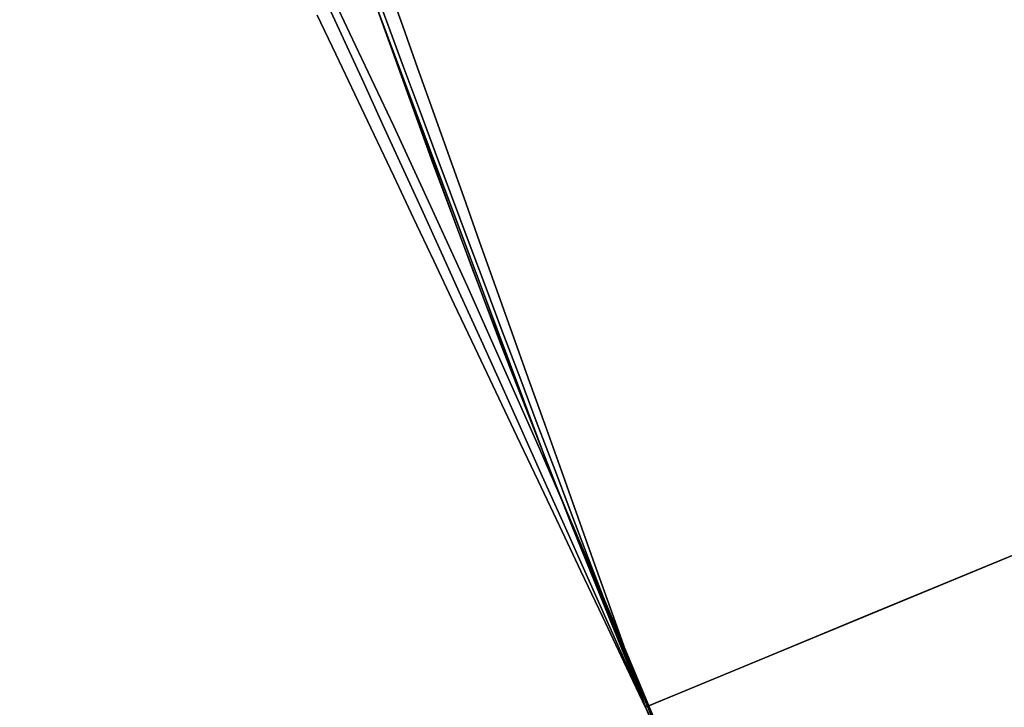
# Model space of a CAD drawing. Extents: x -3378 to 3007, y -425 to 173.
# Tile 295 of 396: x 1526.659 to 1527.671, y -273.334 to -272.627. Entities that reach past the tile are written whole.
import ezdxf

# ---------------------------------------------------------------- set-up
doc = ezdxf.new("R2010")
doc.units = 0
doc.layers.add('PREDEFINITO', color=7, linetype='CONTINUOUS')

msp = doc.modelspace()

# ---------------------------------------------------------------- linework, layer by layer
at = {"layer": 'PREDEFINITO'}
for p, q in [((1559.638149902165, -259.9397864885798, 2123.500000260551), (1527.302366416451, -273.3337069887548, 2123.500000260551)), ((1559.638149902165, -259.9397864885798, 2126.500000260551), (1527.302366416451, -273.3337069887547, 2126.50000026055)), ((1527.302366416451, -273.3337069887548, 2347.04153543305), (1559.638149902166, -259.9397864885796, 2347.04153543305)), ((1527.302366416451, -273.333706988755, 2350.04153543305), (1559.638149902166, -259.9397864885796, 2350.04153543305)), ((1527.30236641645, -273.3337069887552, 2797.124605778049), (1559.638149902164, -259.9397864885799, 2797.124605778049)), ((1527.30236641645, -273.3337069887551, 2794.124605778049), (1559.638149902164, -259.9397864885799, 2794.124605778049)), ((1527.302365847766, -273.3337056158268, 2580.083070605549), (1542.542110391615, -267.0211965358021, 2580.083070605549)), ((1527.302365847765, -273.3337056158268, 2564.083070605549), (1542.542110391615, -267.0211965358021, 2564.083070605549)), ((1527.302365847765, -273.3337056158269, 2156.000000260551), (1542.542110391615, -267.0211965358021, 2156.000000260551)), ((1527.302365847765, -273.3337056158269, 2140.000000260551), (1542.542110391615, -267.0211965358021, 2140.000000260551)), ((1527.302365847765, -273.3337056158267, 3004.166140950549), (1542.542110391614, -267.0211965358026, 3004.166140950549)), ((1527.302365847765, -273.3337056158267, 2988.166140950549), (1542.542110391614, -267.0211965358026, 2988.166140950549)), ((1526.959612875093, -272.4238895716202, 3064.968491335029), (1527.039667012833, -272.6531878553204, 3064.982279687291)), ((1527.016125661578, -272.5868624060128, 2564.123108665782), (1527.083729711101, -272.7743908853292, 2564.105619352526)), ((1527.083729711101, -272.7743908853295, 2580.060521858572), (1527.016125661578, -272.5868624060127, 2580.043032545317)), ((1527.016125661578, -272.586862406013, 2140.040038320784), (1527.083729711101, -272.7743908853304, 2140.022549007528)), ((1527.0837297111, -272.7743908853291, 2155.977451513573), (1527.016125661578, -272.5868624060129, 2155.959962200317)), ((1527.016125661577, -272.586862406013, 2988.206179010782), (1527.0837297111, -272.7743908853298, 2988.188689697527)), ((1527.0837297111, -272.7743908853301, 3004.143592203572), (1527.016125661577, -272.5868624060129, 3004.126102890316)), ((1527.021810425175, -272.5895138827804, 2126.272045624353), (1527.037321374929, -272.6316617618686, 2126.299008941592)), ((1527.037322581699, -272.6316612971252, 2123.700991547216), (1527.021811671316, -272.5895134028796, 2123.727954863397)), ((1527.052653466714, -272.633607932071, 2347.237578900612), (1527.037669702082, -272.5915992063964, 2347.263968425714)), ((1527.037669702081, -272.5915992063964, 2349.819102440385), (1527.052653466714, -272.633607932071, 2349.845491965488)), ((1527.052653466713, -272.6336079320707, 2796.928562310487), (1527.03766970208, -272.5915992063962, 2796.902172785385)), ((1527.03766970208, -272.5915992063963, 2794.347038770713), (1527.052653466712, -272.6336079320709, 2794.320649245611)), ((1526.974494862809, -272.6093970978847, 1613.10334909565), (1526.993329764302, -272.6501682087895, 1613.076385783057)), ((1526.993329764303, -272.6501682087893, 1615.674403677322), (1526.97449486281, -272.6093970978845, 1615.647440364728)), ((1526.974495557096, -272.6093967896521, 2062.730510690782), (1526.993330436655, -272.6501679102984, 2062.757474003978)), ((1526.993330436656, -272.6501679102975, 2060.159456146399), (1526.974495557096, -272.6093967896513, 2060.186419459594)), ((1526.974495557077, -272.6093967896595, 1839.188975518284), (1526.993330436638, -272.6501679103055, 1839.215938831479)), ((1526.993330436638, -272.650167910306, 1836.617920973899), (1526.974495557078, -272.60939678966, 1836.644884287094)), ((1527.02381985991, -272.6086918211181, 2115.000000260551), (1527.205349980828, -273.0936491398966, 2115.000000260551)), ((1527.205349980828, -273.0936491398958, 2590.000000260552), (1527.023819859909, -272.6086918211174, 2590.000000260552)), ((1527.023819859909, -272.6086918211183, 2352.500000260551), (1527.205349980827, -273.0936491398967, 2352.500000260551)), ((1526.983856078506, -272.6623895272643, 2283.696043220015), (1526.964746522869, -272.622089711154, 2283.722432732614)), ((1526.964746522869, -272.6220897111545, 2286.277567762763), (1526.983856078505, -272.6623895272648, 2286.303957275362)), ((1526.983856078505, -272.6623895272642, 1392.137816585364), (1526.964746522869, -272.6220897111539, 1392.111427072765)), ((1526.964746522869, -272.622089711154, 1389.556292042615), (1526.983856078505, -272.6623895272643, 1389.529902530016)), ((1527.037321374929, -272.6316617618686, 2126.299008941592), (1527.053197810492, -272.6746477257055, 2126.324390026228)), ((1527.053198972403, -272.6746472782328, 2123.675610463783), (1527.037322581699, -272.6316612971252, 2123.700991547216)), ((1527.067934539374, -272.6764501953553, 2347.212745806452), (1527.052653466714, -272.633607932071, 2347.237578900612)), ((1527.052653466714, -272.633607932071, 2349.845491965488), (1527.067934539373, -272.6764501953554, 2349.870325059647)), ((1527.067934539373, -272.676450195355, 2796.953395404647), (1527.052653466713, -272.6336079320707, 2796.928562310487)), ((1527.052653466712, -272.6336079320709, 2794.320649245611), (1527.067934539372, -272.6764501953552, 2794.295816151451)), ((1526.993329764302, -272.6501682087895, 1613.076385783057), (1527.01249880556, -272.6917903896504, 1613.051004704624)), ((1527.012498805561, -272.6917903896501, 1615.699784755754), (1526.993329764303, -272.6501682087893, 1615.674403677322)), ((1526.993330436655, -272.6501679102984, 2062.757474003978), (1527.012499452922, -272.6917901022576, 2062.782855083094)), ((1527.012499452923, -272.6917901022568, 2060.134075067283), (1526.993330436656, -272.6501679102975, 2060.159456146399)), ((1526.993330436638, -272.6501679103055, 1839.215938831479), (1527.012499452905, -272.6917901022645, 1839.241319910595)), ((1527.012499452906, -272.6917901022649, 1836.592539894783), (1526.993330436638, -272.650167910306, 1836.617920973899)), ((1527.039667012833, -272.6531878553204, 3064.982279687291), (1527.123492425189, -272.8813381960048, 3064.992144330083)), ((1527.003344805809, -272.7034889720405, 2283.671210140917), (1526.983856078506, -272.6623895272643, 2283.696043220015)), ((1526.983856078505, -272.6623895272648, 2286.303957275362), (1527.003344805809, -272.7034889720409, 2286.328790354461)), ((1527.003344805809, -272.7034889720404, 1392.162649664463), (1526.983856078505, -272.6623895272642, 1392.137816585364)), ((1526.983856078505, -272.6623895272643, 1389.529902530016), (1527.003344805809, -272.7034889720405, 1389.505069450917)), ((1527.053197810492, -272.6746477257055, 2126.324390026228), (1527.069420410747, -272.7184194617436, 2126.348157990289)), ((1527.069421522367, -272.7184190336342, 2123.65184250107), (1527.053198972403, -272.6746472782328, 2123.675610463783)), ((1527.083494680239, -272.72007485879, 2347.189498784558), (1527.067934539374, -272.6764501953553, 2347.212745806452)), ((1527.067934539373, -272.6764501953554, 2349.870325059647), (1527.083494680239, -272.72007485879, 2349.893572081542)), ((1527.083494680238, -272.7200748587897, 2796.976642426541), (1527.067934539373, -272.676450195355, 2796.953395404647)), ((1527.067934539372, -272.6764501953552, 2794.295816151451), (1527.083494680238, -272.72007485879, 2794.272569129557)), ((1527.01249880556, -272.6917903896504, 1613.051004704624), (1527.03197865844, -272.7342129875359, 1613.027236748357)), ((1527.031978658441, -272.7342129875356, 1615.723552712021), (1527.012498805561, -272.6917903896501, 1615.699784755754)), ((1527.012499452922, -272.6917901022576, 2062.782855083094), (1527.031979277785, -272.7342127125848, 2062.806623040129)), ((1527.031979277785, -272.7342127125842, 2060.110307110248), (1527.012499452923, -272.6917901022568, 2060.134075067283)), ((1527.012499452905, -272.6917901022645, 1839.241319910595), (1527.031979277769, -272.7342127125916, 1839.26508786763)), ((1527.031979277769, -272.7342127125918, 1836.568771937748), (1527.012499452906, -272.6917901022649, 1836.592539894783)), ((1527.023189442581, -272.7453389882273, 2283.647963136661), (1527.003344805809, -272.7034889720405, 2283.671210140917)), ((1527.003344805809, -272.7034889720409, 2286.328790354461), (1527.023189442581, -272.7453389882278, 2286.352037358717)), ((1527.023189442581, -272.7453389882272, 1392.185896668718), (1527.003344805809, -272.7034889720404, 1392.162649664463)), ((1527.003344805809, -272.7034889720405, 1389.505069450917), (1527.023189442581, -272.7453389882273, 1389.481822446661)), ((1527.069420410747, -272.7184194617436, 2126.348157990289), (1527.085969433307, -272.7629237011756, 2126.370283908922)), ((1527.085970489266, -272.7629232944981, 2123.62971658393), (1527.069421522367, -272.7184190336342, 2123.65184250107)), ((1527.099315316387, -272.7644298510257, 2347.167865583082), (1527.083494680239, -272.72007485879, 2347.189498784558)), ((1527.083494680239, -272.72007485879, 2349.893572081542), (1527.099315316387, -272.7644298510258, 2349.915205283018)), ((1527.099315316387, -272.7644298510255, 2796.998275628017), (1527.083494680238, -272.7200748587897, 2796.976642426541)), ((1527.083494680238, -272.72007485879, 2794.272569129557), (1527.099315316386, -272.7644298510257, 2794.25093592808)), ((1527.03197865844, -272.7342129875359, 1613.027236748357), (1527.051745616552, -272.7773843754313, 1613.005110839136)), ((1527.051745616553, -272.777384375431, 1615.745678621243), (1527.031978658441, -272.7342129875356, 1615.723552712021)), ((1527.031979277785, -272.7342127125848, 2062.806623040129), (1527.051746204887, -272.7773841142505, 2062.828748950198)), ((1527.051746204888, -272.7773841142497, 2060.088181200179), (1527.031979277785, -272.7342127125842, 2060.110307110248)), ((1527.031979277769, -272.7342127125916, 1839.26508786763), (1527.051746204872, -272.7773841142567, 1839.287213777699)), ((1527.051746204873, -272.777384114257, 1836.546646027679), (1527.031979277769, -272.7342127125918, 1836.568771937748)), ((1527.043366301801, -272.7878896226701, 2283.626329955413), (1527.023189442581, -272.7453389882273, 2283.647963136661)), ((1527.023189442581, -272.7453389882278, 2286.352037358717), (1527.0433663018, -272.7878896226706, 2286.373670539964)), ((1527.043366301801, -272.78788962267, 1392.207529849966), (1527.023189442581, -272.7453389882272, 1392.185896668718)), ((1527.023189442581, -272.7453389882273, 1389.481822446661), (1527.043366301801, -272.7878896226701, 1389.460189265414)), ((1527.085969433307, -272.7629237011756, 2126.370283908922), (1527.102824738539, -272.8081062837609, 2126.390740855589)), ((1527.102825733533, -272.8081059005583, 2123.609259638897), (1527.085970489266, -272.7629232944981, 2123.62971658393)), ((1527.115377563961, -272.8094622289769, 2347.147872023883), (1527.099315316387, -272.7644298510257, 2347.167865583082)), ((1527.099315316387, -272.7644298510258, 2349.915205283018), (1527.115377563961, -272.8094622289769, 2349.935198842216)), ((1527.115377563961, -272.8094622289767, 2797.018269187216), (1527.099315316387, -272.7644298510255, 2796.998275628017)), ((1527.099315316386, -272.7644298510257, 2794.25093592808), (1527.11537756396, -272.8094622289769, 2794.230942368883)), ((1527.083729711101, -272.7743908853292, 2564.105619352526), (1527.153976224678, -272.9614283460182, 2564.093104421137)), ((1527.153976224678, -272.9614283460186, 2580.073036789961), (1527.083729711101, -272.7743908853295, 2580.060521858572)), ((1527.083729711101, -272.7743908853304, 2140.022549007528), (1527.153976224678, -272.9614283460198, 2140.010034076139)), ((1527.153976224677, -272.9614283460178, 2155.989966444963), (1527.0837297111, -272.7743908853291, 2155.977451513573)), ((1527.0837297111, -272.7743908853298, 2988.188689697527), (1527.153976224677, -272.9614283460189, 2988.176174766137)), ((1527.153976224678, -272.9614283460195, 3004.156107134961), (1527.0837297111, -272.7743908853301, 3004.143592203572)), ((1527.051745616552, -272.7773843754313, 1613.005110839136), (1527.071775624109, -272.8212520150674, 1612.98465390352)), ((1527.07177562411, -272.821252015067, 1615.766135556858), (1527.051745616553, -272.777384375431, 1615.745678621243)), ((1527.051746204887, -272.7773841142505, 2062.828748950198), (1527.071776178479, -272.8212517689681, 2062.849205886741)), ((1527.071776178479, -272.8212517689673, 2060.067724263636), (1527.051746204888, -272.7773841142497, 2060.088181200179)), ((1527.051746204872, -272.7773841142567, 1839.287213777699), (1527.071776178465, -272.821251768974, 1839.307670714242)), ((1527.071776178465, -272.8212517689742, 1836.526189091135), (1527.051746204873, -272.777384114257, 1836.546646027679)), ((1527.063851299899, -272.8310900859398, 2283.606336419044), (1527.043366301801, -272.7878896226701, 2283.626329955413)), ((1527.0433663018, -272.7878896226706, 2286.373670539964), (1527.063851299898, -272.8310900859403, 2286.393664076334)), ((1527.063851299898, -272.8310900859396, 1392.227523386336), (1527.043366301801, -272.78788962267, 1392.207529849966)), ((1527.043366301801, -272.7878896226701, 1389.460189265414), (1527.063851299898, -272.8310900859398, 1389.440195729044)), ((1527.102824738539, -272.8081062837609, 2126.390740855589), (1527.119965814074, -272.8539122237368, 2126.409503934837)), ((1527.119966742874, -272.8539118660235, 2123.590496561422), (1527.102825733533, -272.8081059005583, 2123.609259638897)), ((1527.131662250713, -272.8551182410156, 2347.129541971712), (1527.115377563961, -272.8094622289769, 2347.147872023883)), ((1527.115377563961, -272.8094622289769, 2349.935198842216), (1527.131662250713, -272.8551182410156, 2349.953528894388)), ((1527.131662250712, -272.8551182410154, 2797.036599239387), (1527.115377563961, -272.8094622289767, 2797.018269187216)), ((1527.11537756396, -272.8094622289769, 2794.230942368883), (1527.131662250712, -272.8551182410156, 2794.212612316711)), ((1527.071775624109, -272.8212520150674, 1612.98465390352), (1527.092044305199, -272.8657625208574, 1612.965890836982)), ((1527.0920443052, -272.8657625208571, 1615.784898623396), (1527.07177562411, -272.821252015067, 1615.766135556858)), ((1527.071776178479, -272.8212517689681, 2062.849205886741), (1527.09204482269, -272.8657622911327, 2062.867968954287)), ((1527.09204482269, -272.8657622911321, 2060.048961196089), (1527.071776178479, -272.8212517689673, 2060.067724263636)), ((1527.071776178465, -272.821251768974, 1839.307670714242), (1527.092044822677, -272.8657622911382, 1839.326433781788)), ((1527.092044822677, -272.8657622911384, 1836.507426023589), (1527.071776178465, -272.8212517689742, 1836.526189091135)), ((1527.084619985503, -272.8748888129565, 2283.588006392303), (1527.063851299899, -272.8310900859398, 2283.606336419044)), ((1527.063851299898, -272.8310900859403, 2286.393664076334), (1527.084619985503, -272.8748888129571, 2286.411994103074)), ((1527.084619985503, -272.8748888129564, 1392.245853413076), (1527.063851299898, -272.8310900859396, 1392.227523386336)), ((1527.063851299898, -272.8310900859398, 1389.440195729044), (1527.084619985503, -272.8748888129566, 1389.421865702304)), ((1527.119965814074, -272.8539122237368, 2126.409503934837), (1527.13737179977, -272.9002857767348, 2126.426550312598)), ((1527.137372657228, -272.9002854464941, 2123.573450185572), (1527.119966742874, -272.8539118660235, 2123.590496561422)), ((1527.148149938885, -272.9013433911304, 2347.112897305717), (1527.131662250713, -272.8551182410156, 2347.129541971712)), ((1527.131662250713, -272.8551182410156, 2349.953528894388), (1527.148149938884, -272.9013433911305, 2349.970173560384)), ((1527.148149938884, -272.9013433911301, 2797.053243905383), (1527.131662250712, -272.8551182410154, 2797.036599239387)), ((1527.131662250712, -272.8551182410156, 2794.212612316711), (1527.148149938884, -272.9013433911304, 2794.195967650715)), ((1527.092044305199, -272.8657625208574, 1612.965890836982), (1527.112526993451, -272.9108617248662, 1612.948844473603)), ((1527.112526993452, -272.9108617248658, 1615.801944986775), (1527.0920443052, -272.8657625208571, 1615.784898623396)), ((1527.09204482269, -272.8657622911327, 2062.867968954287), (1527.112527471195, -272.9108615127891, 2062.885015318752)), ((1527.112527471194, -272.9108615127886, 2060.031914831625), (1527.09204482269, -272.8657622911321, 2060.048961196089)), ((1527.092044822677, -272.8657622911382, 1839.326433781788), (1527.112527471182, -272.9108615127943, 1839.343480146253)), ((1527.112527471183, -272.9108615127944, 1836.490379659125), (1527.092044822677, -272.8657622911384, 1836.507426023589)), ((1527.105647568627, -272.9192335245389, 2283.571361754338), (1527.084619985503, -272.8748888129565, 2283.588006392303)), ((1527.084619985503, -272.8748888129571, 2286.411994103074), (1527.105647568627, -272.9192335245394, 2286.428638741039)), ((1527.105647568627, -272.9192335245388, 1392.262498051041), (1527.084619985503, -272.8748888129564, 1392.245853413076)), ((1527.084619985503, -272.8748888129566, 1389.421865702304), (1527.105647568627, -272.9192335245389, 1389.405221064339)), ((1527.123492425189, -272.8813381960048, 3064.992144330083), (1527.211066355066, -273.108218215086, 3064.998059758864)), ((1527.13737179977, -272.9002857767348, 2126.426550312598), (1527.155021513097, -272.9471705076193, 2126.441859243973)), ((1527.15502229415, -272.9471702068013, 2123.558141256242), (1527.137372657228, -272.9002854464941, 2123.573450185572)), ((1527.164820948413, -272.9480825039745, 2347.097957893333), (1527.148149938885, -272.9013433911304, 2347.112897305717)), ((1527.148149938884, -272.9013433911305, 2349.970173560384), (1527.164820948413, -272.9480825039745, 2349.985112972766)), ((1527.164820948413, -272.9480825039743, 2797.068183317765), (1527.148149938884, -272.9013433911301, 2797.053243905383)), ((1527.148149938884, -272.9013433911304, 2794.195967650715), (1527.164820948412, -272.9480825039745, 2794.181028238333)), ((1527.112526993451, -272.9108617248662, 1612.948844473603), (1527.133198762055, -272.9564947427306, 1612.93353555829)), ((1527.133198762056, -272.9564947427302, 1615.817253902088), (1527.112526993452, -272.9108617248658, 1615.801944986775)), ((1527.112527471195, -272.9108615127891, 2062.885015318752), (1527.133199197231, -272.9564945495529, 2062.900324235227)), ((1527.133199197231, -272.9564945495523, 2060.01660591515), (1527.112527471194, -272.9108615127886, 2060.031914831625)), ((1527.112527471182, -272.9108615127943, 1839.343480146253), (1527.13319919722, -272.9564945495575, 1839.358789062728)), ((1527.13319919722, -272.9564945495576, 1836.47507074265), (1527.112527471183, -272.9108615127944, 1836.490379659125)), ((1527.126908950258, -272.9640712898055, 2283.556422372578), (1527.105647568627, -272.9192335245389, 2283.571361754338)), ((1527.105647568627, -272.9192335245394, 2286.428638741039), (1527.126908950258, -272.9640712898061, 2286.443578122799)), ((1527.126908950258, -272.9640712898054, 1392.277437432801), (1527.105647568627, -272.9192335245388, 1392.262498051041)), ((1527.105647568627, -272.9192335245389, 1389.405221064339), (1527.126908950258, -272.9640712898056, 1389.390281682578)), ((1527.133198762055, -272.9564947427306, 1612.93353555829), (1527.154034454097, -273.0026060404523, 1612.919982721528)), ((1527.154034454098, -273.002606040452, 1615.83080673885), (1527.133198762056, -272.9564947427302, 1615.817253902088)), ((1527.133199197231, -272.9564945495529, 2062.900324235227), (1527.154034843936, -273.0026058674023, 2062.913877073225)), ((1527.154034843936, -273.0026058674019, 2060.003053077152), (1527.133199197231, -272.9564945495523, 2060.01660591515)), ((1527.13319919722, -272.9564945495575, 1839.358789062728), (1527.154034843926, -273.0026058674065, 1839.372341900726)), ((1527.154034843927, -273.0026058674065, 1836.461517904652), (1527.13319919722, -272.9564945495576, 1836.47507074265)), ((1527.155021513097, -272.9471705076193, 2126.441859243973), (1527.172893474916, -272.9945093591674, 2126.45541209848)), ((1527.172894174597, -272.9945090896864, 2123.544588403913), (1527.15502229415, -272.9471702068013, 2123.558141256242)), ((1527.181655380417, -272.9952797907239, 2347.084741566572), (1527.164820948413, -272.9480825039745, 2347.097957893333)), ((1527.164820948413, -272.9480825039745, 2349.985112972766), (1527.181655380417, -272.995279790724, 2349.998329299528)), ((1527.181655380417, -272.9952797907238, 2797.081399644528), (1527.164820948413, -272.9480825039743, 2797.068183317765)), ((1527.164820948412, -272.9480825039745, 2794.181028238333), (1527.181655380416, -272.995279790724, 2794.16781191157)), ((1527.148378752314, -273.0093485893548, 2283.543206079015), (1527.126908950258, -272.9640712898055, 2283.556422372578)), ((1527.126908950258, -272.9640712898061, 2286.443578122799), (1527.148378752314, -273.0093485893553, 2286.456794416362)), ((1527.148378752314, -273.0093485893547, 1392.290653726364), (1527.126908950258, -272.9640712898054, 1392.277437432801)), ((1527.126908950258, -272.9640712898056, 1389.390281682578), (1527.148378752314, -273.0093485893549, 1389.377065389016)), ((1527.153976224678, -272.9614283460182, 2564.093104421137), (1527.226857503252, -273.147893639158, 2564.085582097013)), ((1527.226857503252, -273.1478936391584, 2580.080559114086), (1527.153976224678, -272.9614283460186, 2580.073036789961)), ((1527.153976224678, -272.9614283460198, 2140.010034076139), (1527.226857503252, -273.1478936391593, 2140.002511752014)), ((1527.226857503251, -273.1478936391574, 2155.997488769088), (1527.153976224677, -272.9614283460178, 2155.989966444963)), ((1527.153976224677, -272.9614283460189, 2988.176174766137), (1527.226857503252, -273.1478936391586, 2988.168652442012)), ((1527.226857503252, -273.1478936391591, 3004.163629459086), (1527.153976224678, -272.9614283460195, 3004.156107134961)), ((1527.172893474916, -272.9945093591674, 2126.45541209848), (1527.19096593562, -273.042244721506, 2126.467192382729)), ((1527.190966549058, -273.0422444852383, 2123.532808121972), (1527.172894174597, -272.9945090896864, 2123.544588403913)), ((1527.198633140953, -273.0428789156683, 2347.073264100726), (1527.181655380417, -272.9952797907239, 2347.084741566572)), ((1527.181655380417, -272.995279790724, 2349.998329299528), (1527.198633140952, -273.0428789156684, 2350.009806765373)), ((1527.198633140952, -273.0428789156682, 2797.092877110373), (1527.181655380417, -272.9952797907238, 2797.081399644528)), ((1527.181655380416, -272.995279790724, 2794.16781191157), (1527.198633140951, -273.0428789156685, 2794.156334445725)), ((1527.154034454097, -273.0026060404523, 1612.919982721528), (1527.175008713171, -273.049139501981, 1612.90820245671)), ((1527.175008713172, -273.0491395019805, 1615.842587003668), (1527.154034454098, -273.002606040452, 1615.83080673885)), ((1527.154034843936, -273.0026058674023, 2062.913877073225), (1527.17500905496, -273.0491393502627, 2062.925657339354)), ((1527.175009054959, -273.0491393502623, 2059.991272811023), (1527.154034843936, -273.0026058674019, 2060.003053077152)), ((1527.154034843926, -273.0026058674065, 1839.372341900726), (1527.175009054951, -273.0491393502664, 1839.384122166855)), ((1527.175009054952, -273.0491393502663, 1836.449737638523), (1527.154034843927, -273.0026058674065, 1836.461517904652)), ((1527.17003134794, -273.0550113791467, 2283.531728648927), (1527.148378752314, -273.0093485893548, 2283.543206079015)), ((1527.148378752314, -273.0093485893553, 2286.456794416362), (1527.170031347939, -273.0550113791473, 2286.46827184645)), ((1527.17003134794, -273.0550113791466, 1392.302131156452), (1527.148378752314, -273.0093485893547, 1392.290653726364)), ((1527.148378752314, -273.0093485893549, 1389.377065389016), (1527.17003134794, -273.0550113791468, 1389.365587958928)), ((1527.19096593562, -273.042244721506, 2126.467192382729), (1527.2092169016, -273.090318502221, 2126.477185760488)), ((1527.209217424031, -273.0903183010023, 2123.522814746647), (1527.190966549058, -273.0422444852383, 2123.532808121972)), ((1527.215733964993, -273.0908230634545, 2347.063539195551), (1527.198633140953, -273.0428789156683, 2347.073264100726)), ((1527.198633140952, -273.0428789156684, 2350.009806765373), (1527.215733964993, -273.0908230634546, 2350.019531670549)), ((1527.215733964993, -273.0908230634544, 2797.102602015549), (1527.198633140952, -273.0428789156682, 2797.092877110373)), ((1527.198633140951, -273.0428789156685, 2794.156334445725), (1527.215733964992, -273.0908230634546, 2794.14660954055)), ((1527.191840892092, -273.101005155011, 2283.522003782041), (1527.17003134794, -273.0550113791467, 2283.531728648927)), ((1527.170031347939, -273.0550113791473, 2286.46827184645), (1527.191840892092, -273.1010051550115, 2286.477996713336)), ((1527.191840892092, -273.1010051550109, 1392.311856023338), (1527.17003134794, -273.0550113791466, 1392.302131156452)), ((1527.17003134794, -273.0550113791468, 1389.365587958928), (1527.191840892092, -273.1010051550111, 1389.355863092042)), ((1527.175008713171, -273.049139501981, 1612.90820245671), (1527.19609601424, -273.0960384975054, 1612.89820910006)), ((1527.196096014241, -273.096038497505, 1615.852580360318), (1527.175008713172, -273.0491395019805, 1615.842587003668)), ((1527.17500905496, -273.0491393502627, 2062.925657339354), (1527.196096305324, -273.0960383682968, 2062.935650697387)), ((1527.196096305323, -273.0960383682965, 2059.98127945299), (1527.175009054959, -273.0491393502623, 2059.991272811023)), ((1527.175009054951, -273.0491393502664, 1839.384122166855), (1527.196096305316, -273.0960383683, 1839.394115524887)), ((1527.196096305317, -273.0960383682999, 1836.43974428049), (1527.175009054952, -273.0491393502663, 1836.449737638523)), ((1527.19609601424, -273.0960384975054, 1612.89820910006), (1527.217270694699, -273.143245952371, 1612.89001481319)), ((1527.217270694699, -273.1432459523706, 1615.860774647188), (1527.196096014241, -273.096038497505, 1615.852580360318)), ((1527.196096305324, -273.0960383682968, 2062.935650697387), (1527.217270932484, -273.1432458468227, 2062.94384498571)), ((1527.217270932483, -273.1432458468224, 2059.973085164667), (1527.196096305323, -273.0960383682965, 2059.98127945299)), ((1527.196096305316, -273.0960383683, 1839.394115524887), (1527.217270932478, -273.1432458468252, 1839.402309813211)), ((1527.217270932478, -273.1432458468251, 1836.431549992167), (1527.196096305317, -273.0960383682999, 1836.43974428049)), ((1527.205349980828, -273.0936491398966, 2115.000000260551), (1527.40351079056, -273.572051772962, 2115.000000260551)), ((1527.40351079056, -273.5720517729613, 2590.000000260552), (1527.205349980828, -273.0936491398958, 2590.000000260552)), ((1527.205349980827, -273.0936491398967, 2352.500000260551), (1527.403510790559, -273.5720517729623, 2352.500000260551)), ((1527.2092169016, -273.090318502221, 2126.477185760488), (1527.227624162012, -273.1386721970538, 2126.485380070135)), ((1527.227624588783, -273.1386720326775, 2123.514620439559), (1527.209217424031, -273.0903183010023, 2123.522814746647)), ((1527.232937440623, -273.1390550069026, 2347.055578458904), (1527.215733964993, -273.0908230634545, 2347.063539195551)), ((1527.215733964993, -273.0908230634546, 2350.019531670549), (1527.232937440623, -273.1390550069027, 2350.027492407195)), ((1527.232937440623, -273.1390550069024, 2797.110562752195), (1527.215733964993, -273.0908230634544, 2797.102602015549)), ((1527.215733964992, -273.0908230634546, 2794.14660954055), (1527.232937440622, -273.1390550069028, 2794.138648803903)), ((1527.213781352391, -273.1472750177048, 2283.514043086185), (1527.191840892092, -273.101005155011, 2283.522003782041)), ((1527.191840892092, -273.1010051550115, 2286.477996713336), (1527.213781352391, -273.1472750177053, 2286.485957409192)), ((1527.213781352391, -273.1472750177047, 1392.319816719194), (1527.191840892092, -273.1010051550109, 1392.311856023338)), ((1527.191840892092, -273.1010051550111, 1389.355863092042), (1527.213781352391, -273.1472750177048, 1389.347902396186)), ((1527.211066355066, -273.108218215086, 3064.998059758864), (1527.302366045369, -273.3337055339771, 3065.00000046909)), ((1527.227624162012, -273.1386721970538, 2126.485380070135), (1527.246165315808, -273.1872469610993, 2126.491765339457)), ((1527.246165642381, -273.1872468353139, 2123.508235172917), (1527.227624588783, -273.1386720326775, 2123.514620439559)), ((1527.250223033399, -273.1875171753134, 2347.049391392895), (1527.232937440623, -273.1390550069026, 2347.055578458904)), ((1527.232937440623, -273.1390550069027, 2350.027492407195), (1527.250223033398, -273.1875171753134, 2350.033679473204)), ((1527.250223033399, -273.1875171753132, 2797.116749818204), (1527.232937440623, -273.1390550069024, 2797.110562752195)), ((1527.232937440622, -273.1390550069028, 2794.138648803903), (1527.250223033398, -273.1875171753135, 2794.132461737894)), ((1527.235826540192, -273.1937657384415, 2283.507856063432), (1527.213781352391, -273.1472750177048, 2283.514043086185)), ((1527.213781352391, -273.1472750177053, 2286.485957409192), (1527.235826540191, -273.193765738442, 2286.492144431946)), ((1527.235826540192, -273.1937657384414, 1392.326003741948), (1527.213781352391, -273.1472750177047, 1392.319816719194)), ((1527.213781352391, -273.1472750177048, 1389.347902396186), (1527.235826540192, -273.1937657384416, 1389.341715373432)), ((1527.217270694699, -273.143245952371, 1612.89001481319), (1527.238506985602, -273.1907044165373, 1612.883629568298)), ((1527.238506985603, -273.1907044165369, 1615.867159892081), (1527.217270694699, -273.1432459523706, 1615.860774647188)), ((1527.217270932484, -273.1432458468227, 2062.94384498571), (1527.23850716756, -273.1907043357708, 2062.950230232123)), ((1527.238507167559, -273.1907043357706, 2059.966699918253), (1527.217270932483, -273.1432458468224, 2059.973085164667)), ((1527.217270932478, -273.1432458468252, 1839.402309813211), (1527.238507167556, -273.1907043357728, 1839.408695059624)), ((1527.238507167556, -273.1907043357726, 1836.425164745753), (1527.217270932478, -273.1432458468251, 1836.431549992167)), ((1527.226857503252, -273.147893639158, 2564.085582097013), (1527.302365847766, -273.3337056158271, 2564.083070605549)), ((1527.302365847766, -273.3337056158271, 2580.083070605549), (1527.226857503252, -273.1478936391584, 2580.080559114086)), ((1527.226857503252, -273.1478936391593, 2140.002511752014), (1527.302365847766, -273.3337056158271, 2140.000000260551)), ((1527.302365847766, -273.3337056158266, 2156.000000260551), (1527.226857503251, -273.1478936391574, 2155.997488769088)), ((1527.226857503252, -273.1478936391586, 2988.168652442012), (1527.302365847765, -273.3337056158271, 2988.166140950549)), ((1527.302365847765, -273.3337056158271, 3004.166140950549), (1527.226857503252, -273.1478936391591, 3004.163629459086)), ((1527.246165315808, -273.1872469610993, 2126.491765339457), (1527.264817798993, -273.2359836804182, 2126.496333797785)), ((1527.264818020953, -273.2359835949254, 2123.503666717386), (1527.246165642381, -273.1872468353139, 2123.508235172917)), ((1527.267570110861, -273.2361517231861, 2347.04498538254), (1527.250223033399, -273.1875171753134, 2347.049391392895)), ((1527.250223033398, -273.1875171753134, 2350.033679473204), (1527.26757011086, -273.2361517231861, 2350.038085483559)), ((1527.26757011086, -273.236151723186, 2797.121155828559), (1527.250223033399, -273.1875171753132, 2797.116749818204)), ((1527.250223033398, -273.1875171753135, 2794.132461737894), (1527.26757011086, -273.2361517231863, 2794.12805572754)), ((1527.257950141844, -273.2404218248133, 2283.503450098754), (1527.235826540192, -273.1937657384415, 2283.507856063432)), ((1527.235826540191, -273.193765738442, 2286.492144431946), (1527.257950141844, -273.2404218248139, 2286.496550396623)), ((1527.257950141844, -273.2404218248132, 1392.330409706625), (1527.235826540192, -273.1937657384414, 1392.326003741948)), ((1527.235826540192, -273.1937657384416, 1389.341715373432), (1527.257950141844, -273.2404218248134, 1389.337309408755)), ((1527.238506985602, -273.1907044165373, 1612.883629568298), (1527.259779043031, -273.2383561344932, 1612.879061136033)), ((1527.259779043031, -273.2383561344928, 1615.871728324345), (1527.238506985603, -273.1907044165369, 1615.867159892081)), ((1527.23850716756, -273.1907043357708, 2062.950230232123), (1527.259779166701, -273.2383560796, 2062.954798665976)), ((1527.259779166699, -273.2383560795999, 2059.962131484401), (1527.238507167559, -273.1907043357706, 2059.966699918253)), ((1527.238507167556, -273.1907043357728, 1839.408695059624), (1527.259779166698, -273.2383560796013, 1839.413263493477)), ((1527.259779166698, -273.2383560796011, 1836.420596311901), (1527.238507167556, -273.1907043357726, 1836.425164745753)), ((1527.280125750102, -273.2871875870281, 2283.500830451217), (1527.257950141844, -273.2404218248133, 2283.503450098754)), ((1527.257950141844, -273.2404218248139, 2286.496550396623), (1527.280125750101, -273.2871875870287, 2286.499170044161)), ((1527.280125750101, -273.287187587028, 1392.333029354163), (1527.257950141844, -273.2404218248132, 1392.330409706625)), ((1527.257950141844, -273.2404218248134, 1389.337309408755), (1527.280125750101, -273.2871875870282, 1389.334689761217)), ((1527.259779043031, -273.2383561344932, 1612.879061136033), (1527.281060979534, -273.2861431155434, 1612.87631507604)), ((1527.281060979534, -273.286143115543, 1615.874474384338), (1527.259779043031, -273.2383561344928, 1615.871728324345)), ((1527.259779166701, -273.2383560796, 2062.954798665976), (1527.281061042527, -273.2861430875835, 2062.957544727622)), ((1527.281061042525, -273.2861430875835, 2059.959385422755), (1527.259779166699, -273.2383560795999, 2059.962131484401)), ((1527.259779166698, -273.2383560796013, 1839.413263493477), (1527.281061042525, -273.2861430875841, 1839.416009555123)), ((1527.281061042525, -273.2861430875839, 1836.417850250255), (1527.259779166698, -273.2383560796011, 1836.420596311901)), ((1527.264817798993, -273.2359836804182, 2126.496333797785), (1527.283558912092, -273.284823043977, 2126.499079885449)), ((1527.28355902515, -273.2848230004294, 2123.500920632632), (1527.264818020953, -273.2359835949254, 2123.503666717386)), ((1527.284957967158, -273.2849005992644, 2347.042365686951), (1527.267570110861, -273.2361517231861, 2347.04498538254)), ((1527.26757011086, -273.2361517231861, 2350.038085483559), (1527.284957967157, -273.2849005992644, 2350.040705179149)), ((1527.284957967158, -273.2849005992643, 2797.123775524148), (1527.26757011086, -273.236151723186, 2797.121155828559)), ((1527.26757011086, -273.2361517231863, 2794.12805572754), (1527.284957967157, -273.2849005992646, 2794.12543603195)), ((1527.302326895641, -273.334007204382, 2283.50000024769), (1527.280125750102, -273.2871875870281, 2283.500830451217)), ((1527.280125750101, -273.2871875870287, 2286.499170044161), (1527.302326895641, -273.3340072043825, 2286.500000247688)), ((1527.302326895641, -273.334007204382, 1392.33385955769), (1527.280125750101, -273.287187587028, 1392.333029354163)), ((1527.280125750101, -273.2871875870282, 1389.334689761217), (1527.302326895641, -273.3340072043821, 1389.33385955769)), ((1527.281060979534, -273.2861431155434, 1612.87631507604), (1527.302326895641, -273.3340072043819, 1612.875394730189)), ((1527.302326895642, -273.3340072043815, 1615.875394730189), (1527.281060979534, -273.286143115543, 1615.874474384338)), ((1527.281061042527, -273.2861430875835, 2062.957544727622), (1527.302326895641, -273.3340072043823, 2062.958465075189)), ((1527.302326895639, -273.3340072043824, 2059.958465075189), (1527.281061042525, -273.2861430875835, 2059.959385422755)), ((1527.281061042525, -273.2861430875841, 1839.416009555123), (1527.302326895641, -273.3340072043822, 1839.416929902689)), ((1527.302326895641, -273.334007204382, 1836.416929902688), (1527.281061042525, -273.2861430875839, 1836.417850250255)), ((1527.283558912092, -273.284823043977, 2126.499079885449), (1527.302365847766, -273.3337056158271, 2126.500000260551)), ((1527.302365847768, -273.3337056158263, 2123.500000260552), (1527.28355902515, -273.2848230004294, 2123.500920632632)), ((1527.302365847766, -273.3337056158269, 2347.041535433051), (1527.284957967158, -273.2849005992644, 2347.042365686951)), ((1527.284957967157, -273.2849005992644, 2350.040705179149), (1527.302365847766, -273.333705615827, 2350.041535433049)), ((1527.302365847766, -273.3337056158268, 2797.124605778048), (1527.284957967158, -273.2849005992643, 2797.123775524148)), ((1527.284957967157, -273.2849005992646, 2794.12543603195), (1527.302365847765, -273.3337056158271, 2794.12460577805)), ((1527.302365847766, -273.3337056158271, 2126.500000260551), (1527.302366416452, -273.3337069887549, 2126.500000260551)), ((1527.302366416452, -273.3337069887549, 2123.500000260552), (1527.302365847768, -273.3337056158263, 2123.500000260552)), ((1527.302366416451, -273.3337069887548, 2347.04153543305), (1527.302365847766, -273.3337056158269, 2347.041535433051)), ((1527.302365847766, -273.333705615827, 2350.041535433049), (1527.302366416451, -273.333706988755, 2350.04153543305)), ((1527.30236641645, -273.3337069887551, 2797.124605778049), (1527.302365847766, -273.3337056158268, 2797.124605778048)), ((1527.302365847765, -273.3337056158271, 2794.12460577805), (1527.30236641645, -273.3337069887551, 2794.124605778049)), ((1527.302365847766, -273.3337056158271, 2564.083070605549), (1527.380362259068, -273.5184869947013, 2564.085582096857)), ((1527.380362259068, -273.5184869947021, 2580.080559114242), (1527.302365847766, -273.3337056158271, 2580.083070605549)), ((1527.302365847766, -273.3337056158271, 2140.000000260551), (1527.380362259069, -273.5184869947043, 2140.002511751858)), ((1527.380362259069, -273.5184869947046, 2155.997488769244), (1527.302365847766, -273.3337056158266, 2156.000000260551)), ((1527.302365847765, -273.3337056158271, 2988.166140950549), (1527.380362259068, -273.518486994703, 2988.168652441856)), ((1527.380362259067, -273.5184869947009, 3004.163629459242), (1527.302365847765, -273.3337056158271, 3004.166140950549)), ((1527.302365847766, -273.3337056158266, 2590.000000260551), (1527.302365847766, -273.333705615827, 2794.12460577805)), ((1527.302365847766, -273.3337056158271, 2797.124605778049), (1527.302365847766, -273.3337056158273, 2988.16614095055)), ((1527.302365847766, -273.3337056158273, 3004.16614095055), (1527.302365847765, -273.3337056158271, 3065.000000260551)), ((1527.302365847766, -273.3337056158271, 2115.000000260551), (1527.302365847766, -273.3337056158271, 2123.500000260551)), ((1527.302365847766, -273.3337056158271, 2126.50000026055), (1527.302365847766, -273.3337056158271, 2140.00000026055)), ((1527.302365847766, -273.3337056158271, 2156.00000026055), (1527.302365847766, -273.3337056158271, 2347.04153543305)), ((1527.302365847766, -273.3337056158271, 2350.04153543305), (1527.302365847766, -273.3337056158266, 2564.08307060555)), ((1527.302365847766, -273.3337056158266, 2580.083070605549), (1527.302365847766, -273.3337056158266, 2590.000000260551)), ((1527.302366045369, -273.3337055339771, 3065.00000046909), (1527.397250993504, -273.5577077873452, 3064.998059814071)), ((1527.302366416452, -273.3337069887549, 2126.500000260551), (1527.32456755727, -273.3805266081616, 2126.499170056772)), ((1527.32456755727, -273.3805266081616, 2123.500830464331), (1527.302366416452, -273.3337069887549, 2123.500000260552)), ((1527.323633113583, -273.381570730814, 2347.042455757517), (1527.302366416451, -273.3337069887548, 2347.04153543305)), ((1527.302366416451, -273.333706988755, 2350.04153543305), (1527.323633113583, -273.3815707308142, 2350.040615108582)), ((1527.323633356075, -273.3815706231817, 2797.1236854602), (1527.30236641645, -273.3337069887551, 2797.124605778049)), ((1527.30236641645, -273.3337069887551, 2794.124605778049), (1527.323633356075, -273.3815706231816, 2794.125526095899))]:
    msp.add_line(p, q, dxfattribs=at)
for centre, radius in [((1513.444130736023, -279.0742617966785, 1255), 14.99999999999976), ((1513.444130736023, -279.0742617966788, 1235), 15.00000000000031), ((1513.444130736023, -279.0742617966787, 1245), 14.99999999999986), ((1513.444134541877, -279.0742602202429, 3155), 15.00000000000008), ((1513.444134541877, -279.074260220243, 3175), 15.00000000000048), ((1513.444134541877, -279.0742602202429, 3165), 15.00000000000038)]:
    msp.add_circle(centre, radius, dxfattribs=at)
at = {"layer": 'PREDEFINITO', "extrusion": (0, 0, -1)}
for centre, radius in [((-1513.444134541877, -279.0742602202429, -3155), 15.00000000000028), ((-1513.444134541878, -279.0742602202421, -1255), 15.00000000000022), ((-1513.444134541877, -279.0742602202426, -2205), 15.00000000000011)]:
    msp.add_circle(centre, radius, dxfattribs=at)
at = {"layer": 'PREDEFINITO', "extrusion": (-0.3826834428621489, 0.9238795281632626, 6.814158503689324e-16)}
msp.add_arc((-1306.443105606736, 2295.000000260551, -837.0007426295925), 769.9999999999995, 89.99999999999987, 180, dxfattribs=at)
at = {"layer": 'PREDEFINITO', "extrusion": (-0.3826834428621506, 0.9238795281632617, -9.776836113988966e-16)}
msp.add_arc((-2076.443105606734, 2115.000000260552, -837.0007426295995), 770.0000000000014, 270, 359.9999999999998, dxfattribs=at)
at = {"layer": 'PREDEFINITO', "extrusion": (-6.40002503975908e-08, -2.648497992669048e-08, 0.9999999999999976)}
msp.add_arc((1541.160755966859, -267.5933739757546, 3064.999909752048), 15.0000005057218, 202.4621000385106, 202.5379121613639, dxfattribs=at)
at = {"layer": 'PREDEFINITO', "extrusion": (0.9238795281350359, 0.3826834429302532, 1.758363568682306e-07)}
msp.add_arc((-837.0007442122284, 3049.999771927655, 1306.443644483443), 14.99999861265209, 89.96239656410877, 89.99999431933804, dxfattribs=at)
at = {"layer": 'PREDEFINITO', "extrusion": (0.9238795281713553, 0.3826834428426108, 4.499421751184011e-09)}
msp.add_arc((-837.0007440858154, 3049.999991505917, 1306.443119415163), 15.00000287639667, 89.9999943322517, 90.03761433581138, dxfattribs=at)

doc.saveas('drawing.dxf')
